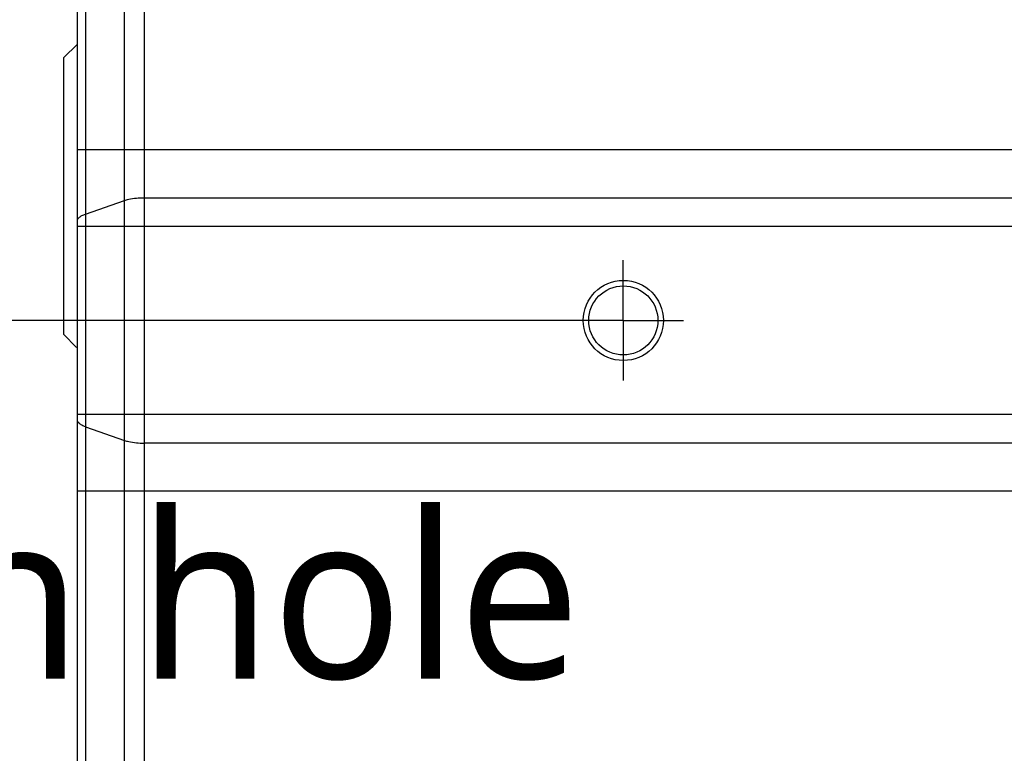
# Model space of a CAD drawing. Header units: millimetres. Extents: x 90 to 358, y 74 to 282.
# Tile 392 of 408: x 246 to 264, y 156 to 169. Entities that reach past the tile are written whole.
import ezdxf

# ---------------------------------------------------------------- set-up
doc = ezdxf.new("R2010")
doc.units = ezdxf.units.MM
doc.header["$LTSCALE"] = 23.1
doc.linetypes.add('CENTER', pattern=[0.6, 0.375, -0.075, 0.075, -0.075])
doc.linetypes.add('PHANTOM', pattern=[0.8, 0.45, -0.05, 0.1, -0.05, 0.1, -0.05])
for name, color, linetype in [('20_ALL_FEATURES', 7, 'CONTINUOUS'), ('51__DRAFT_DIMS', 7, 'CONTINUOUS'), ('DEFAULT_1', 7, 'CENTER')]:
    doc.layers.add(name, color=color, linetype=linetype)
doc.styles.get("Standard").update_dxf_attribs({"font": 'Roboto-Regular.ttf'})

msp = doc.modelspace()

# ---------------------------------------------------------------- linework, layer by layer
at = {"layer": '20_ALL_FEATURES'}
for p, q in [((246.982, 150.041), (246.982, 212.834)), ((247.129, 212.834), (247.129, 149.688)), ((247.836, 148.981), (247.836, 212.834)), ((248.189, 212.834), (248.189, 148.834)), ((246.732, 168.084), (246.982, 168.334)), ((246.732, 168.084), (246.732, 163.084)), ((246.982, 166.424), (273.232, 166.424)), ((247.129, 165.257), (247.836, 165.503)), ((248.189, 165.554), (273.232, 165.554)), ((273.232, 165.032), (246.982, 165.032)), ((246.969, 162.847), (246.732, 163.084)), ((246.982, 161.636), (273.232, 161.636)), ((247.129, 161.411), (247.836, 161.165)), ((273.232, 161.114), (248.189, 161.114)), ((273.232, 160.244), (246.982, 160.244))]:
    msp.add_line(p, q, dxfattribs=at)
for radius in [0.725, 0.625]:
    msp.add_circle((256.857, 163.334), radius, dxfattribs=at)
for points, knots in [([(247.836, 165.503), (247.86, 165.512), (247.976, 165.544), (248.096, 165.554), (248.189, 165.554)], [0, 0, 0, 0, 0.219978, 1, 1, 1, 1]), ([(246.982, 165.134), (246.982, 165.159), (247.013, 165.2), (247.069, 165.234), (247.107, 165.25), (247.129, 165.257)], [0, 0, 0, 0, 0.384662, 0.661349, 1, 1, 1, 1]), ([(247.129, 161.411), (247.107, 161.419), (247.069, 161.434), (247.013, 161.468), (246.982, 161.509), (246.982, 161.534)], [0, 0, 0, 0, 0.33864, 0.615313, 1, 1, 1, 1]), ([(247.836, 161.165), (247.86, 161.156), (247.976, 161.125), (248.096, 161.114), (248.189, 161.114)], [0, 0, 0, 0, 0.219978, 1, 1, 1, 1])]:
    msp.add_open_spline(points, degree=3, knots=knots, dxfattribs=at)
at = {"layer": '51__DRAFT_DIMS'}
msp.add_line((256.357, 163.334), (241.026, 163.334), dxfattribs=at)
at = {"layer": 'DEFAULT_1', "linetype": 'PHANTOM'}
for q in [(256.857, 164.422), (255.77, 163.334), (257.945, 163.334), (256.857, 162.247)]:
    msp.add_line((256.857, 163.334), q, dxfattribs=at)

# ---------------------------------------------------------------- texts
at = {"layer": '51__DRAFT_DIMS', "insert": (218.955, 159.857), "char_height": 3, "attachment_point": 1, "line_spacing_factor": 0.9}
msp.add_mtext('\\A1;2-%%c4.4 through hole', dxfattribs=at)

doc.saveas('drawing.dxf')
